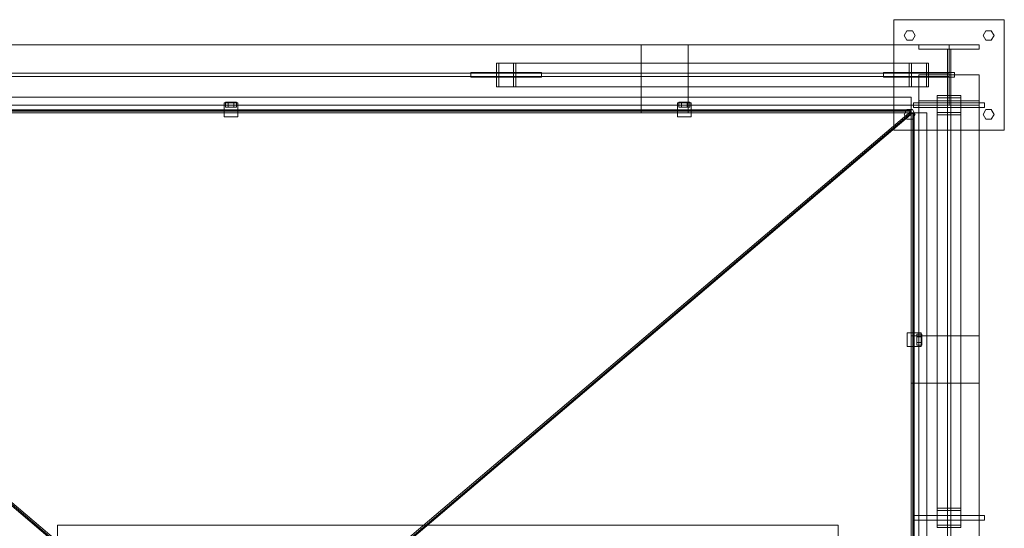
# Model space of a CAD drawing. Header units: millimetres. Extents: x -2233 to 61924, y -68080 to 6847.
# Tile 414 of 656: x 2538 to 5036, y -17328 to -16038. Entities that reach past the tile are written whole.
import ezdxf

# ---------------------------------------------------------------- set-up
doc = ezdxf.new("R2010")
doc.units = ezdxf.units.MM
doc.layers.add('superior_tolva', color=7, linetype='Continuous', lineweight=0)

msp = doc.modelspace()

# ---------------------------------------------------------------- linework, layer by layer
at = {"layer": 'superior_tolva'}
for p, q in [((4755.7, -16318.5), (4755.7, -16038.5)), ((4755.7, -16038.5), (5035.7, -16038.5)), ((5035.7, -16038.5), (5035.7, -16318.5)), ((4781.7, -16078.5), (4788.7, -16066.376)), ((4788.7, -16090.624), (4781.7, -16078.5)), ((4788.7, -16066.376), (4802.7, -16066.376)), ((4802.7, -16066.376), (4809.7, -16078.5)), ((4809.7, -16078.5), (4802.7, -16090.624)), ((4981.7, -16078.5), (4988.7, -16066.376)), ((4988.7, -16090.624), (4981.7, -16078.5)), ((4988.7, -16066.376), (5002.7, -16066.376)), ((5002.7, -16066.376), (5009.7, -16078.5)), ((5009.7, -16078.5), (5002.7, -16090.624)), ((1252.7, -16102), (4895.7, -16102)), ((4114.2, -16275), (4114.2, -16102)), ((4114.2, -16102), (4234.2, -16102)), ((4234.2, -16102), (4234.2, -16275)), ((4802.7, -16090.624), (4788.7, -16090.624)), ((4819.2, -16102), (4972.2, -16102)), ((4819.2, -16113), (4819.2, -16102)), ((4895.7, -16102), (4895.7, -16255)), ((4972.2, -16113), (4972.2, -16102)), ((5002.7, -16090.624), (4988.7, -16090.624)), ((4819.2, -16113), (4972.2, -16113)), ((4891.7, -16113), (4899.7, -16113)), ((4891.7, -16244), (4891.7, -16113)), ((4899.7, -16244), (4899.7, -16113)), ((3747.616, -16208.5), (3747.616, -16148.5)), ((3747.616, -16148.5), (4794.616, -16148.5)), ((3747.616, -16148.5), (3796.784, -16148.5)), ((3753.467, -16208.5), (3753.467, -16148.5)), ((3753.467, -16148.5), (4800.467, -16148.5)), ((3753.467, -16148.5), (3790.933, -16148.5)), ((4837.933, -16148.5), (3790.933, -16148.5)), ((3790.933, -16148.5), (3790.933, -16208.5)), ((4843.784, -16148.5), (3796.784, -16148.5)), ((3796.784, -16148.5), (3796.784, -16208.5)), ((4794.616, -16148.5), (4794.616, -16208.5)), ((4843.784, -16148.5), (4794.616, -16148.5)), ((4800.467, -16148.5), (4800.467, -16208.5)), ((4837.933, -16148.5), (4800.467, -16148.5)), ((4837.933, -16208.5), (4837.933, -16148.5)), ((4843.784, -16208.5), (4843.784, -16148.5)), ((1252.7, -16174.5), (4895.7, -16174.5)), ((4895.7, -16182.5), (1252.7, -16182.5)), ((3682.2, -16184.5), (3682.2, -16172.5)), ((3682.2, -16172.5), (3862.2, -16172.5)), ((3862.2, -16172.5), (3862.2, -16184.5)), ((4729.2, -16184.5), (4729.2, -16172.5)), ((4729.2, -16172.5), (4909.2, -16172.5)), ((4819.2, -19821.5), (4819.2, -16178.5)), ((4819.2, -16178.5), (4972.2, -16178.5)), ((4891.7, -19821.5), (4891.7, -16178.5)), ((4891.7, -16178.5), (4899.7, -16178.5)), ((4895.7, -16174.5), (4895.7, -16182.5)), ((4899.7, -16178.5), (4899.7, -19821.5)), ((4909.2, -16172.5), (4909.2, -16184.5)), ((4972.2, -16178.5), (4972.2, -19821.5)), ((3862.2, -16184.5), (3682.2, -16184.5)), ((4909.2, -16184.5), (4729.2, -16184.5)), ((4794.616, -16208.5), (3747.616, -16208.5)), ((3796.784, -16208.5), (3747.616, -16208.5)), ((4800.467, -16208.5), (3753.467, -16208.5)), ((3790.933, -16208.5), (3753.467, -16208.5)), ((3790.933, -16208.5), (4837.933, -16208.5)), ((3796.784, -16208.5), (4843.784, -16208.5)), ((4794.616, -16208.5), (4843.784, -16208.5)), ((4800.467, -16208.5), (4837.933, -16208.5)), ((4865.7, -16230.416), (4865.7, -17277.416)), ((4925.7, -16230.416), (4865.7, -16230.416)), ((4865.7, -16230.416), (4865.7, -16279.584)), ((4925.7, -17277.416), (4925.7, -16230.416)), ((4925.7, -16279.584), (4925.7, -16230.416)), ((4895.7, -16255), (1252.7, -16255)), ((1349.2, -16235), (4799.2, -16235)), ((3056.7, -16249.5), (3091.7, -16249.5)), ((3056.7, -16284.5), (3056.7, -16249.5)), ((3067.2, -16248), (3060.2, -16248)), ((3060.2, -16248), (3060.2, -16260)), ((3081.2, -16248), (3067.2, -16248)), ((3067.2, -16248), (3067.2, -16260)), ((3081.2, -16248), (3088.2, -16248)), ((3081.2, -16248), (3081.2, -16260)), ((3088.2, -16260), (3088.2, -16248)), ((3091.7, -16284.5), (3091.7, -16249.5)), ((4206.7, -16249.5), (4241.7, -16249.5)), ((4206.7, -16284.5), (4206.7, -16249.5)), ((4217.2, -16248), (4210.2, -16248)), ((4210.2, -16248), (4210.2, -16260)), ((4231.2, -16248), (4217.2, -16248)), ((4217.2, -16248), (4217.2, -16260)), ((4231.2, -16248), (4238.2, -16248)), ((4231.2, -16248), (4231.2, -16260)), ((4238.2, -16260), (4238.2, -16248)), ((4241.7, -16284.5), (4241.7, -16249.5)), ((4799.2, -16235), (4799.2, -16275)), ((4805.7, -16261), (4805.7, -16249)), ((4805.7, -16249), (4985.7, -16249)), ((4819.2, -16244), (4972.2, -16244)), ((4819.2, -16255), (4819.2, -16244)), ((4819.2, -16255), (4972.2, -16255)), ((4865.7, -16236.267), (4865.7, -17283.267)), ((4925.7, -16236.267), (4865.7, -16236.267)), ((4865.7, -16236.267), (4865.7, -16273.733)), ((4891.7, -16244), (4899.7, -16244)), ((4925.7, -17283.267), (4925.7, -16236.267)), ((4925.7, -16273.733), (4925.7, -16236.267)), ((4972.2, -16255), (4972.2, -16244)), ((4985.7, -16249), (4985.7, -16261)), ((2670.065, -17400), (1345.065, -16275)), ((1349.2, -16267), (4799.2, -16267)), ((1349.2, -16269), (4799.2, -16269)), ((4799.2, -16270.364), (1349.2, -16270.364)), ((1349.2, -16270.364), (2674.2, -17395.364)), ((1349.2, -16275), (2674.2, -17400)), ((1349.2, -16275), (4799.2, -16275)), ((3067.2, -16260), (3060.2, -16260)), ((3081.2, -16260), (3067.2, -16260)), ((3088.2, -16260), (3081.2, -16260)), ((3474.2, -17395.364), (4799.2, -16270.364)), ((4799.2, -16275), (3474.2, -17400)), ((3478.335, -17400), (4803.335, -16275)), ((4234.2, -16275), (4114.2, -16275)), ((4217.2, -16260), (4210.2, -16260)), ((4231.2, -16260), (4217.2, -16260)), ((4238.2, -16260), (4231.2, -16260)), ((4781.7, -16278.5), (4788.7, -16266.376)), ((4788.7, -16290.624), (4781.7, -16278.5)), ((4788.7, -16266.376), (4802.7, -16266.376)), ((4799.2, -16275), (4799.2, -16267)), ((4799.2, -16275), (4799.2, -16269)), ((4799.2, -16275), (4799.2, -16270.364)), ((4799.2, -19725), (4799.2, -16275)), ((4799.2, -16275), (4807.2, -16275)), ((4799.2, -16275), (4805.2, -16275)), ((4799.2, -16275), (4803.335, -16275)), ((4799.2, -16275), (4839.2, -16275)), ((4802.7, -16266.376), (4809.7, -16278.5)), ((4809.7, -16278.5), (4802.7, -16290.624)), ((4803.335, -16275), (4803.335, -19725)), ((4805.2, -19725), (4805.2, -16275)), ((4985.7, -16261), (4805.7, -16261)), ((4807.2, -19725), (4807.2, -16275)), ((4839.2, -16275), (4839.2, -19725)), ((4865.7, -16273.733), (4925.7, -16273.733)), ((4865.7, -17320.733), (4865.7, -16273.733)), ((4865.7, -16279.584), (4925.7, -16279.584)), ((4865.7, -17326.584), (4865.7, -16279.584)), ((4925.7, -16273.733), (4925.7, -17320.733)), ((4925.7, -16279.584), (4925.7, -17326.584)), ((4981.7, -16278.5), (4988.7, -16266.376)), ((4988.7, -16290.624), (4981.7, -16278.5)), ((4988.7, -16266.376), (5002.7, -16266.376)), ((5002.7, -16266.376), (5009.7, -16278.5)), ((5009.7, -16278.5), (5002.7, -16290.624)), ((3056.7, -16284.5), (3091.7, -16284.5)), ((4206.7, -16284.5), (4241.7, -16284.5)), ((4802.7, -16290.624), (4788.7, -16290.624)), ((5002.7, -16290.624), (4988.7, -16290.624)), ((5035.7, -16318.5), (4755.7, -16318.5)), ((4789.7, -16832.5), (4824.7, -16832.5)), ((4789.7, -16867.5), (4789.7, -16832.5)), ((4824.7, -16867.5), (4824.7, -16832.5)), ((4799.2, -16960), (4799.2, -16840)), ((4799.2, -16840), (4972.2, -16840)), ((4814.2, -16843), (4814.2, -16836)), ((4826.2, -16836), (4814.2, -16836)), ((4814.2, -16843), (4814.2, -16857)), ((4814.2, -16843), (4826.2, -16843)), ((4814.2, -16857), (4814.2, -16864)), ((4814.2, -16857), (4826.2, -16857)), ((4826.2, -16836), (4826.2, -16843)), ((4826.2, -16843), (4826.2, -16857)), ((4826.2, -16857), (4826.2, -16864)), ((4972.2, -16840), (4972.2, -16960)), ((4789.7, -16867.5), (4824.7, -16867.5)), ((4814.2, -16864), (4826.2, -16864)), ((4972.2, -16960), (4799.2, -16960)), ((4865.7, -17277.416), (4925.7, -17277.416)), ((4865.7, -17326.584), (4865.7, -17277.416)), ((4925.7, -17277.416), (4925.7, -17326.584)), ((4805.7, -17308), (4805.7, -17296)), ((4805.7, -17296), (4985.7, -17296)), ((4865.7, -17283.267), (4925.7, -17283.267)), ((4865.7, -17320.733), (4865.7, -17283.267)), ((4925.7, -17283.267), (4925.7, -17320.733)), ((4985.7, -17296), (4985.7, -17308)), ((2634.2, -17390), (2634.2, -17320)), ((2634.2, -17320), (4614.2, -17320)), ((2634.2, -17330), (2634.2, -17320)), ((4614.2, -17320), (4614.2, -17390)), ((4614.2, -17320), (4614.2, -17330)), ((4985.7, -17308), (4805.7, -17308)), ((4925.7, -17320.733), (4865.7, -17320.733)), ((4925.7, -17326.584), (4865.7, -17326.584))]:
    msp.add_line(p, q, dxfattribs=at)

doc.saveas('drawing.dxf')
